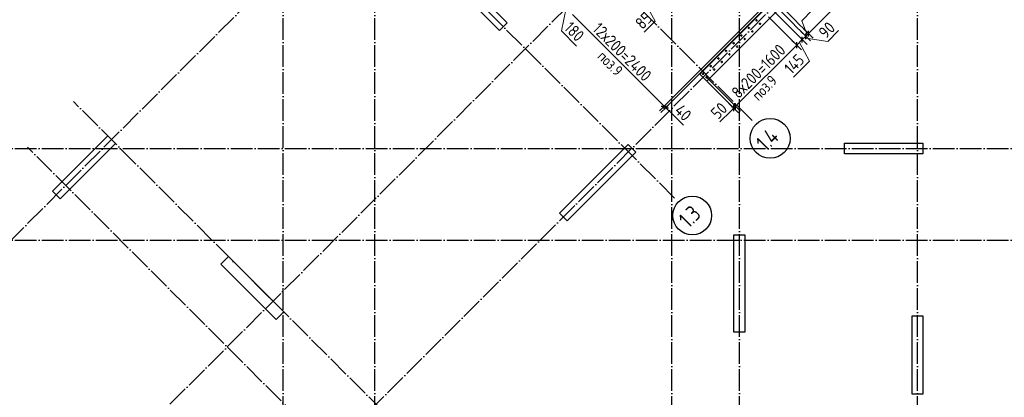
# Model space of a CAD drawing. Header units: millimetres. Extents: x -49773 to 2322955, y -3321 to 58485.
# Tile 434 of 580: x 1733684 to 1751921, y 12039 to 19032. Entities that reach past the tile are written whole.
import ezdxf

# ---------------------------------------------------------------- set-up
doc = ezdxf.new("R2010")
doc.units = ezdxf.units.MM
doc.linetypes.add('______11', pattern=[500, 400, -50, 0, -50])
doc.linetypes.add('______5', pattern=[1100, 800, -100, 100, -100])
for name, color, linetype, lineweight in [('Standard', 7, 'Continuous', 25), ('Арм.стержн. вертикальными 1', 22, 'Continuous', 35), ('Размерная линия_ общее', 7, 'Continuous', 13), ('Стена_ общее', 7, 'Continuous', 35)]:
    doc.layers.add(name, color=color, linetype=linetype, lineweight=lineweight)
doc.layers.add('Осевая линия_ общее', color=7, linetype='______5', lineweight=13, true_color=0xa0a0a0)
doc.styles.add('ISOCPEUR', font='txt')

msp = doc.modelspace()

# ---------------------------------------------------------------- linework, layer by layer
at = {"color": 7, "linetype": 'Continuous', "lineweight": 25, "transparency": 33554687}
for p, q in [((1741689.5, 19996.4), (1742714.8, 18971.1)), ((1742573.3, 18829.7), (1741548, 19855)), ((1742714.8, 18971.1), (1742573.3, 18829.7)), ((1734289.6, 15856.3), (1735314.9, 16881.6)), ((1735314.9, 16881.6), (1735456.3, 16740.2)), ((1735456.3, 16740.2), (1734431, 15714.9)), ((1743680, 15446.2), (1744952.8, 16719)), ((1744952.8, 16719), (1745094.2, 16577.6)), ((1748963.6, 16546.8), (1748963.6, 16746.8)), ((1748963.6, 16746.8), (1750413.6, 16746.8)), ((1750413.6, 16746.8), (1750413.6, 16546.8)), ((1745094.2, 16577.6), (1743821.4, 15304.8)), ((1750413.6, 16546.8), (1748963.6, 16546.8)), ((1734431, 15714.9), (1734289.6, 15856.3)), ((1743821.4, 15304.8), (1743680, 15446.2)), ((1746913.6, 13246.8), (1746913.6, 15046.8)), ((1746913.6, 15046.8), (1747113.6, 15046.8)), ((1747113.6, 15046.8), (1747113.6, 13246.8)), ((1737408.2, 14505.4), (1737549.7, 14646.9)), ((1737549.7, 14646.9), (1738575, 13621.6)), ((1738433.5, 13480.1), (1737408.2, 14505.4)), ((1738575, 13621.6), (1738433.5, 13480.1)), ((1750213.6, 12096.8), (1750213.6, 13546.8)), ((1750213.6, 13546.8), (1750413.6, 13546.8)), ((1750413.6, 13546.8), (1750413.6, 12096.8)), ((1747113.6, 13246.8), (1746913.6, 13246.8)), ((1750413.6, 12096.8), (1750213.6, 12096.8))]:
    msp.add_line(p, q, dxfattribs=at)
at = {"layer": 'Арм.стержн. вертикальными 1', "color": 4, "linetype": 'Continuous', "lineweight": 50, "transparency": 33554687}
for centre in [(1747332.5, 19020.3), (1747191.1, 18878.8), (1747254.4, 18815.5), (1747395.8, 18957), (1747049.7, 18737.4), (1747113, 18674.1), (1746766.8, 18454.6), (1746908.3, 18596), (1746971.6, 18532.7), (1746625.4, 18313.2), (1746688.7, 18249.8), (1746830.1, 18391.3), (1746484, 18171.7), (1746547.3, 18108.4), (1746342.6, 18030.3), (1746405.9, 17967)]:
    msp.add_circle(centre, 5, dxfattribs=at)
at = {"layer": 'Осевая линия_ общее', "color": 253, "linetype": '______11', "lineweight": -3, "true_color": 0xa0a0a0, "transparency": 33554687}
for p, q in [((1738563.6, 5656.8), (1738563.6, 34554.7)), ((1740263.6, 5656.8), (1740263.6, 34554.7)), ((1745763.6, 5656.8), (1745763.6, 34554.7)), ((1732415.8, 13841.1), (1749577.2, 31002.5)), ((1747013.6, 5656.8), (1747013.6, 29316.8)), ((1750313.6, 5656.8), (1750313.6, 28876.8)), ((1735406.8, 10850), (1752568.3, 28011.5)), ((1737316, 8940.8), (1754477.5, 26102.3)), ((1747250.9, 17164.5), (1740787.9, 23627.4)), ((1745815.4, 15729), (1739352.5, 22192)), ((1741141.4, 11055.1), (1734678.5, 17518)), ((1729093.6, 16646.8), (1757913.6, 16646.8)), ((1740292.9, 10206.5), (1733830, 16669.5)), ((1729093.6, 14946.8), (1757913.6, 14946.8))]:
    msp.add_line(p, q, dxfattribs=at)
at = {"layer": 'Осевая линия_ общее', "color": 7, "linetype": 'Continuous', "lineweight": 25, "transparency": 33554687}
for centre, radius in [((1747584.3, 16834.3), 369.8), ((1746141.2, 15405.9), 359.3)]:
    msp.add_circle(centre, radius, dxfattribs=at)
at = {"layer": 'Размерная линия_ общее', "color": 7, "linetype": 'Continuous', "lineweight": 13, "transparency": 33554687}
for p, q in [((1748291.6, 18775.3), (1751827.2, 22310.9)), ((1745265.5, 19351.7), (1745455.9, 19003.6)), ((1743803.6, 19246.8), (1743717.7, 18824.2)), ((1748168, 19010.7), (1748370.2, 19212.9)), ((1743923.8, 19126.6), (1745620.9, 17429.5)), ((1745455.9, 19003.6), (1745253.7, 18801.4)), ((1748266.9, 18750.6), (1748168, 19010.7)), ((1743717.7, 18824.2), (1743997.7, 18544.1)), ((1748650.2, 18630), (1748852.5, 18832.3)), ((1748076, 18559.7), (1748178.8, 18662.5)), ((1748127.4, 18611.1), (1748310.9, 18265.2)), ((1748178.8, 18662.5), (1748242.1, 18725.9)), ((1748210.5, 18694.2), (1748650.2, 18630)), ((1748242.1, 18725.9), (1748291.6, 18775.3)), ((1746944.6, 17428.3), (1748076, 18559.7)), ((1748310.9, 18265.2), (1748015.3, 17969.6)), ((1745620.9, 17429.5), (1745649.2, 17401.2)), ((1745635, 17415.4), (1745760.9, 17295.2)), ((1745649.2, 17401.2), (1745702.2, 17348.2)), ((1746857, 17339.9), (1746654.8, 17137.6)), ((1746909.2, 17392.9), (1746856.2, 17339.9)), ((1746926.9, 17410.6), (1746857, 17339.9)), ((1746909.2, 17392.9), (1746944.6, 17428.3)), ((1745760.9, 17295.2), (1745978.7, 17077.4))]:
    msp.add_line(p, q, dxfattribs=at)
at = {"layer": 'Размерная линия_ общее', "color": 253, "linetype": 'Continuous', "lineweight": -3, "true_color": 0xa0a0a0, "transparency": 33554687}
for p, q in [((1748242.1, 18725.9), (1748153.8, 18814.3)), ((1748291.6, 18775.3), (1748203.2, 18863.7)), ((1748076, 18559.7), (1747987.6, 18648.1)), ((1748178.8, 18662.5), (1748090.5, 18750.9)), ((1748178.8, 18662.5), (1748267.2, 18574.2)), ((1748242.1, 18725.9), (1748330.5, 18637.5)), ((1748291.6, 18775.3), (1748380, 18687)), ((1748076, 18559.7), (1748164.3, 18471.3)), ((1745620.9, 17429.5), (1745709.3, 17517.9)), ((1746944.6, 17428.3), (1746856.2, 17516.7)), ((1745620.9, 17429.5), (1745532.5, 17341.1)), ((1745649.2, 17401.2), (1745560.8, 17312.9)), ((1745649.2, 17401.2), (1745737.6, 17489.6)), ((1746909.2, 17392.9), (1746820.8, 17481.3)), ((1746909.2, 17392.9), (1746997.6, 17304.6)), ((1746944.6, 17428.3), (1747033, 17339.9))]:
    msp.add_line(p, q, dxfattribs=at)
at = {"layer": 'Размерная линия_ общее', "color": 7, "linetype": 'Continuous', "lineweight": 25, "transparency": 33554687}
for p, q in [((1748291.6, 18722.3), (1748291.6, 18828.4)), ((1748076, 18506.6), (1748076, 18612.7)), ((1748178.8, 18609.5), (1748178.8, 18715.6)), ((1748242.1, 18672.8), (1748242.1, 18778.9)), ((1745567.9, 17429.5), (1745673.9, 17429.5)), ((1745596.1, 17401.2), (1745702.2, 17401.2)), ((1746909.2, 17339.9), (1746909.2, 17446)), ((1746944.6, 17375.3), (1746944.6, 17481.3))]:
    msp.add_line(p, q, dxfattribs=at)
at = {"layer": 'Размерная линия_ общее', "color": 253, "linetype": 'Continuous', "lineweight": -3, "true_color": 0xa0a0a0, "transparency": 33554687}
for points in [[(1745620.9, 17429.5), (1745635.6, 17444.3), (1745635.6, 17444.3), (1747502.2, 19310.9)], [(1745649.2, 17401.2), (1745664, 17416), (1745664, 17416), (1747498.3, 19250.4)], [(1748178.8, 18662.5), (1748167.3, 18674.1), (1748167.3, 18674.1), (1748167.1, 18674.3), (1748167.1, 18674.3), (1748167.1, 18674.3), (1748167.1, 18674.3), (1748167, 18674.4), (1748167, 18674.4), (1748109.1, 18732.3), (1748109.1, 18732.3), (1748002.8, 18838.6), (1748002.8, 18838.6), (1747954.4, 18887), (1747954.4, 18887), (1747654.3, 19187.1)], [(1748242.1, 18725.9), (1748230.6, 18737.4), (1748230.6, 18737.4), (1748230.4, 18737.6), (1748230.4, 18737.6), (1748230.4, 18737.6), (1748230.4, 18737.6), (1748230.3, 18737.7), (1748230.3, 18737.7), (1748170, 18798), (1748170, 18798), (1748059.3, 18908.7), (1748059.3, 18908.7), (1748009, 18959), (1748009, 18959), (1747717.6, 19250.4)], [(1748291.6, 18775.3), (1748280.1, 18786.9), (1748280.1, 18786.9), (1748279.9, 18787.1), (1748279.9, 18787.1), (1748279.9, 18787.1), (1748279.9, 18787.1), (1748279.8, 18787.2), (1748279.8, 18787.2), (1748217.6, 18849.4), (1748217.6, 18849.4), (1748103.6, 18963.4), (1748103.6, 18963.4), (1748051.7, 19015.3), (1748051.7, 19015.3), (1747767.1, 19299.9)], [(1748076, 18559.7), (1748064.4, 18571.3), (1748064.4, 18571.3), (1748064.3, 18571.4), (1748064.3, 18571.4), (1748064.2, 18571.4), (1748064.2, 18571.4), (1748064.2, 18571.5), (1748064.2, 18571.5), (1748010, 18625.6), (1748010, 18625.6), (1747910.8, 18724.8), (1747910.8, 18724.8), (1747865.7, 18769.9), (1747865.7, 18769.9), (1747551.4, 19084.2)], [(1746909.2, 17392.9), (1746897.6, 17404.5), (1746897.6, 17404.5), (1746897.6, 17404.6), (1746897.6, 17404.6), (1746897.6, 17404.6), (1746897.6, 17404.6), (1746897.6, 17404.6), (1746897.6, 17404.6), (1746897.3, 17404.9), (1746897.3, 17404.9), (1746887.2, 17415), (1746887.2, 17415), (1746868.1, 17434.1), (1746868.1, 17434.1), (1746859.4, 17442.8), (1746859.4, 17442.8), (1746416.5, 17885.7)], [(1746944.6, 17428.3), (1746933, 17439.9), (1746933, 17439.9), (1746933, 17439.9), (1746933, 17439.9), (1746933, 17439.9), (1746933, 17439.9), (1746932.9, 17439.9), (1746932.9, 17439.9), (1746932.6, 17440.2), (1746932.6, 17440.2), (1746921.2, 17451.7), (1746921.2, 17451.7), (1746899.7, 17473.2), (1746899.7, 17473.2), (1746889.9, 17483), (1746889.9, 17483), (1746420, 17952.9)]]:
    msp.add_lwpolyline(points, dxfattribs=at)
at = {"layer": 'Стена_ общее', "color": 7, "linetype": 'Continuous', "lineweight": 25, "transparency": 33554687}
for p, q in [((1750220.7, 21704.1), (1746409.4, 17892.8)), ((1746282.1, 18020.1), (1747519.6, 19257.5)), ((1746409.4, 17892.8), (1746282.1, 18020.1))]:
    msp.add_line(p, q, dxfattribs=at)

# ---------------------------------------------------------------- texts
at = {"layer": 'Standard', "color": 7, "linetype": 'Continuous', "lineweight": 18, "transparency": 33554687, "char_height": 200, "width": 639.298, "attachment_point": 7, "style": 'ISOCPEUR'}
for insert, rotation in [((1744368.9, 18334.8), 315), ((1747366.9, 17516.8), 45)]:
    msp.add_mtext('\\W0.85;поз.9', dxfattribs=dict(at, insert=insert, rotation=rotation))
at = {"layer": 'Осевая линия_ общее', "color": 7, "linetype": 'Continuous', "lineweight": 25, "transparency": 33554687, "char_height": 300, "attachment_point": 7, "rotation": 45, "style": 'ISOCPEUR'}
for s, insert, width in [('\\W0.80;1.4', (1747506.8, 16572.3), 599.718), ('\\W0.79;1.3', (1746074.3, 15154.5), 568.071)]:
    msp.add_mtext(s, dxfattribs=dict(at, insert=insert, width=width))
at = {"layer": 'Размерная линия_ общее', "color": 7, "linetype": 'Continuous', "lineweight": 25, "transparency": 33554687, "char_height": 220, "attachment_point": 7, "style": 'ISOCPEUR'}
for s, insert, width, rotation in [('\\W0.87;85', (1745218.3, 18836.7), 403.932, 45), ('\\W0.83;180', (1743753.1, 18859.5), 508.572, 315.00003), ('\\W0.87;90', (1748614.9, 18665.4), 403.927, 45), ('\\W0.86;12х200=2400', (1744277.4, 18843.8), 1613.862, 315.00003), ('\\W0.86;8х200=1600', (1747001.2, 17555.6), 1453.372, 45), ('\\W0.83;145', (1747979.9, 18005), 531.426, 45), ('\\W0.87;50', (1746619.4, 17173), 403.938, 45), ('\\W0.88;40', (1745796.2, 17330.5), 426.788, 315.00003)]:
    msp.add_mtext(s, dxfattribs=dict(at, insert=insert, width=width, rotation=rotation))

doc.saveas('drawing.dxf')
